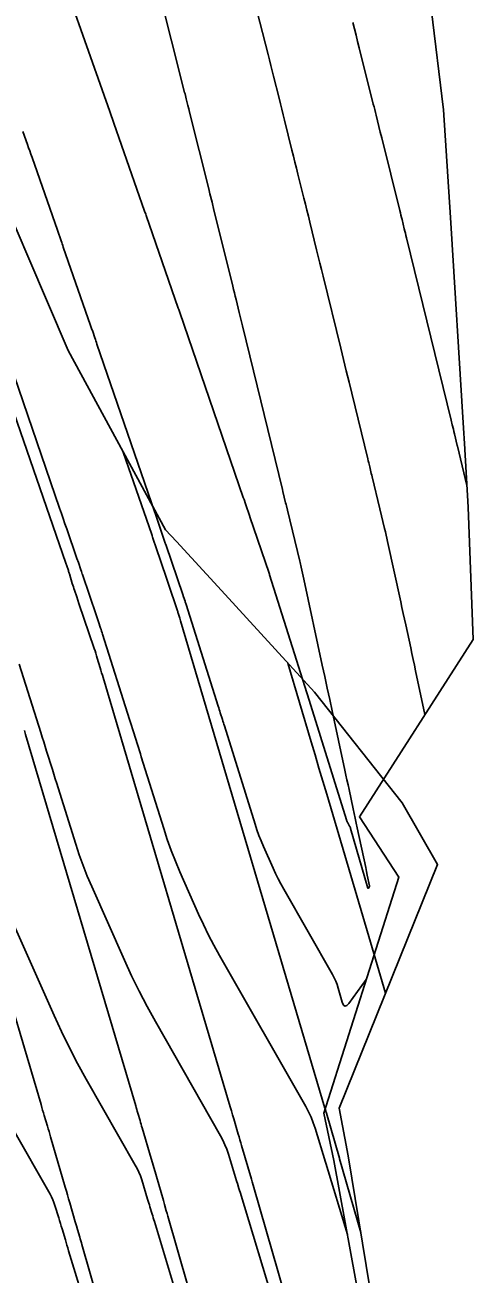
# Model space of a CAD drawing. Extents: x 954385 to 988206, y 1868364 to 1924553.
# Drawn here: x 957863.48 to 957878.33, y 1919816.22 to 1919857.64 of the extents above; entities that cross this region are included whole.
import ezdxf

# ---------------------------------------------------------------- set-up
doc = ezdxf.new("R2010")
doc.units = 0
for name, color, linetype in [('16', 7, 'Continuous'), ('24', 7, 'Continuous'), ('6', 7, 'Continuous'), ('7', 7, 'Continuous')]:
    doc.layers.add(name, color=color, linetype=linetype)

msp = doc.modelspace()

# ---------------------------------------------------------------- linework, layer by layer
at = {"layer": '16'}
for points in [[(957845.213, 1919899.447), (957846.229, 1919896.789), (957848.704, 1919890.598), (957849.094, 1919889.63), (957851.185, 1919884.41), (957852.973, 1919879.813), (957853.512, 1919878.161), (957855.57, 1919871.813), (957856.234, 1919869.762), (957857.616, 1919865.464), (957859.448, 1919859.704), (957859.833, 1919859.181), (957862.289, 1919852.983), (957863.576, 1919849.977), (957864.912, 1919846.84), (957868.146, 1919840.9), (957868.505, 1919840.508), (957869.999, 1919838.882), (957873.079, 1919835.511), (957875.987, 1919831.845), (957877.16, 1919829.804), (957873.893, 1919821.72), (957874.199, 1919820.14), (957875.028, 1919815.086)], [(957862.909, 1919845.399), (957864.841, 1919839.788), (957864.869, 1919839.706), (957864.922, 1919839.548), (957864.932, 1919839.52), (957864.941, 1919839.491), (957864.95, 1919839.462), (957864.959, 1919839.434), (957865.053, 1919839.122), (957865.07, 1919839.066), (957865.087, 1919839.011), (957865.105, 1919838.955), (957865.124, 1919838.9), (957865.198, 1919838.679), (957865.236, 1919838.569), (957865.273, 1919838.458), (957865.779, 1919836.963), (957865.806, 1919836.884), (957865.832, 1919836.804), (957865.857, 1919836.723), (957865.881, 1919836.643), (957865.977, 1919836.321), (957866.001, 1919836.24), (957866.025, 1919836.16), (957866.049, 1919836.079), (957866.072, 1919835.999), (957870.289, 1919821.763), (957870.309, 1919821.697), (957870.328, 1919821.632), (957870.366, 1919821.502), (957870.385, 1919821.436), (957870.405, 1919821.371), (957870.553, 1919820.861), (957870.581, 1919820.765), (957870.609, 1919820.669), (957870.637, 1919820.574), (957870.665, 1919820.478), (957870.988, 1919819.362), (957871.014, 1919819.273), (957871.046, 1919819.162), (957871.065, 1919819.095), (957872.28, 1919814.872)], [(957866.744, 1919843.475), (957867.684, 1919840.743), (957867.697, 1919840.707), (957867.701, 1919840.695), (957867.713, 1919840.652), (957867.719, 1919840.636), (957867.724, 1919840.619), (957867.844, 1919840.264), (957867.886, 1919840.141), (957867.928, 1919840.017), (957868.538, 1919838.217), (957868.547, 1919838.19), (957868.556, 1919838.162), (957868.564, 1919838.134), (957868.573, 1919838.107), (957868.614, 1919837.967), (957868.639, 1919837.883), (957873.425, 1919821.725), (957873.44, 1919821.674), (957873.467, 1919821.583), (957873.474, 1919821.558), (957873.907, 1919820.065), (957873.913, 1919820.045), (957874.615, 1919817.602)], [(957872.194, 1919836.479), (957872.969, 1919833.868), (957873.098, 1919833.433), (957873.227, 1919832.998), (957873.356, 1919832.563), (957873.485, 1919832.128), (957874.881, 1919827.409), (957874.937, 1919827.222), (957874.992, 1919827.034), (957875.048, 1919826.847), (957875.103, 1919826.66), (957875.435, 1919825.535)], [(957869.227, 1919814.635), (957868.218, 1919818.145), (957868.194, 1919818.23), (957868.169, 1919818.315), (957868.108, 1919818.528), (957868.083, 1919818.613), (957868.071, 1919818.655), (957867.838, 1919819.459), (957867.795, 1919819.608), (957867.752, 1919819.756), (957867.709, 1919819.904), (957867.665, 1919820.052), (957867.369, 1919821.068), (957867.351, 1919821.129), (957867.333, 1919821.19), (957867.315, 1919821.251), (957867.297, 1919821.312), (957867.225, 1919821.556), (957867.207, 1919821.617), (957867.189, 1919821.678), (957867.171, 1919821.739), (957867.153, 1919821.8), (957863.506, 1919834.114), (957863.466, 1919834.247)], [(957866.175, 1919814.397), (957865.371, 1919817.195), (957865.353, 1919817.258), (957865.335, 1919817.321), (957865.317, 1919817.383), (957865.299, 1919817.446), (957865.226, 1919817.697), (957865.19, 1919817.823), (957865.153, 1919817.948), (957864.968, 1919818.587), (957864.931, 1919818.715), (957864.894, 1919818.842), (957864.857, 1919818.969), (957864.82, 1919819.097), (957864.333, 1919820.765), (957864.307, 1919820.854), (957864.281, 1919820.944), (957864.255, 1919821.033), (957864.228, 1919821.123), (957864.123, 1919821.48), (957864.097, 1919821.569), (957864.07, 1919821.659), (957864.044, 1919821.748), (957864.017, 1919821.838), (957860.939, 1919832.229)]]:
    msp.add_lwpolyline(points, dxfattribs=at)
at = {"layer": '24'}
msp.add_lwpolyline([(957863.846, 1919903.939), (957865.643, 1919897.349), (957865.903, 1919896.309), (957867.502, 1919890.793), (957869.007, 1919885.998), (957869.532, 1919884.311), (957871.531, 1919877.824), (957872.171, 1919875.727), (957873.481, 1919871.325), (957875.081, 1919865.377), (957875.244, 1919864.763), (957876.943, 1919858.186), (957877.359, 1919854.822), (957877.591, 1919851.252), (957878.021, 1919844.266), (957878.052, 1919843.757), (957878.175, 1919841.647), (957878.175, 1919841.646), (957878.334, 1919837.265), (957874.57, 1919831.378), (957875.878, 1919829.385), (957873.393, 1919821.56), (957873.72, 1919819.988), (957874.643, 1919814.965)], dxfattribs=at)
at = {"layer": '6'}
msp.add_lwpolyline([(957868.641, 1919815.091), (957867.774, 1919817.962), (957867.755, 1919818.023), (957867.736, 1919818.085), (957867.718, 1919818.146), (957867.699, 1919818.208), (957867.624, 1919818.453), (957867.606, 1919818.514), (957867.587, 1919818.576), (957867.568, 1919818.637), (957867.55, 1919818.699), (957867.352, 1919819.346), (957867.309, 1919819.473), (957867.259, 1919819.597), (957867.203, 1919819.718), (957867.14, 1919819.836), (957865.515, 1919822.686), (957865.228, 1919823.203), (957864.955, 1919823.727), (957864.696, 1919824.258), (957864.449, 1919824.795), (957862.733, 1919828.669)], dxfattribs=at)
at = {"layer": '7'}
for points in [[(957864.19, 1919860.75), (957866.297, 1919854.768), (957866.319, 1919854.704), (957866.342, 1919854.64), (957866.388, 1919854.511), (957866.399, 1919854.479), (957866.41, 1919854.446), (957866.422, 1919854.414), (957866.433, 1919854.382), (957867.451, 1919851.465), (957867.486, 1919851.367), (957867.5, 1919851.325), (957868.566, 1919848.253), (957868.583, 1919848.203), (957868.605, 1919848.14), (957868.618, 1919848.102), (957870.721, 1919841.968), (957870.745, 1919841.9), (957870.792, 1919841.764), (957870.936, 1919841.345), (957870.94, 1919841.333), (957871.574, 1919839.463), (957871.587, 1919839.424), (957871.592, 1919839.411), (957872.827, 1919835.491), (957872.849, 1919835.422), (957874.141, 1919831.279), (957874.143, 1919831.27), (957874.146, 1919831.262), (957874.15, 1919831.253), (957874.153, 1919831.245), (957874.168, 1919831.211), (957874.172, 1919831.203), (957874.176, 1919831.195), (957874.18, 1919831.186), (957874.185, 1919831.178), (957874.243, 1919831.076), (957874.254, 1919831.056), (957874.264, 1919831.035), (957874.272, 1919831.014), (957874.279, 1919830.992), (957874.853, 1919829.021), (957874.856, 1919829.013), (957874.861, 1919829.009), (957874.866, 1919829.011), (957874.872, 1919829.017), (957874.897, 1919829.052), (957874.902, 1919829.061), (957874.906, 1919829.07), (957874.907, 1919829.08), (957874.905, 1919829.09), (957874.83, 1919829.446), (957874.803, 1919829.572), (957874.777, 1919829.698), (957874.497, 1919831.013), (957874.463, 1919831.173), (957874.429, 1919831.332), (957874.395, 1919831.491), (957874.361, 1919831.651), (957874.225, 1919832.288), (957874.191, 1919832.448), (957874.157, 1919832.607), (957874.123, 1919832.766), (957874.089, 1919832.926), (957873.667, 1919834.892), (957873.586, 1919835.272), (957873.504, 1919835.653), (957873.421, 1919836.034), (957873.339, 1919836.414), (957872.722, 1919839.265), (957872.7, 1919839.365), (957872.678, 1919839.465), (957872.635, 1919839.665), (957872.624, 1919839.715), (957872.613, 1919839.765), (957872.601, 1919839.815), (957872.589, 1919839.864), (957872.183, 1919841.548), (957872.148, 1919841.694), (957872.136, 1919841.743), (957872.124, 1919841.792), (957872.034, 1919842.169), (957872.019, 1919842.232), (957870.693, 1919847.666), (957870.64, 1919847.885), (957870.586, 1919848.104), (957870.48, 1919848.541), (957870.453, 1919848.65), (957870.426, 1919848.759), (957870.399, 1919848.869), (957870.372, 1919848.978), (957869.737, 1919851.55), (957869.724, 1919851.605), (957869.71, 1919851.659), (957869.697, 1919851.714), (957869.683, 1919851.768), (957869.615, 1919852.041), (957869.575, 1919852.204), (957868.941, 1919854.752), (957868.914, 1919854.861), (957868.886, 1919854.97), (957868.832, 1919855.188), (957868.818, 1919855.242), (957868.805, 1919855.297), (957868.791, 1919855.351), (957868.777, 1919855.405), (957867.477, 1919860.549)], [(957876.742, 1919834.775), (957876.432, 1919836.222), (957876.391, 1919836.412), (957876.35, 1919836.603), (957876.309, 1919836.794), (957876.268, 1919836.984), (957876.103, 1919837.746), (957876.061, 1919837.937), (957876.02, 1919838.127), (957875.979, 1919838.318), (957875.937, 1919838.508), (957875.503, 1919840.507), (957875.479, 1919840.617), (957875.454, 1919840.726), (957875.429, 1919840.835), (957875.403, 1919840.944), (957875.245, 1919841.598), (957875.245, 1919841.599), (957874.99, 1919842.654), (957874.976, 1919842.71), (957874.963, 1919842.766), (957874.936, 1919842.878), (957874.922, 1919842.934), (957874.909, 1919842.991), (957874.876, 1919843.125), (957874.861, 1919843.189), (957874.845, 1919843.252), (957874.315, 1919845.426), (957874.224, 1919845.799), (957874.133, 1919846.172), (957874.042, 1919846.545), (957873.951, 1919846.918), (957873.367, 1919849.307), (957873.314, 1919849.526), (957873.26, 1919849.745), (957873.206, 1919849.965), (957873.152, 1919850.184), (957872.926, 1919851.1), (957872.877, 1919851.299), (957872.827, 1919851.498), (957872.778, 1919851.697), (957872.729, 1919851.896), (957872.531, 1919852.692), (957872.481, 1919852.891), (957872.432, 1919853.09), (957872.382, 1919853.289), (957872.333, 1919853.488), (957872.085, 1919854.483), (957872.04, 1919854.665), (957871.995, 1919854.847), (957871.949, 1919855.028), (957871.904, 1919855.21), (957871.722, 1919855.937), (957871.677, 1919856.118), (957871.631, 1919856.3), (957871.586, 1919856.482), (957871.54, 1919856.663), (957870.909, 1919859.156)], [(957874.352, 1919857.724), (957874.405, 1919857.514), (957874.458, 1919857.304), (957874.511, 1919857.093), (957874.563, 1919856.883), (957875.029, 1919855.019), (957875.053, 1919854.926), (957875.076, 1919854.833), (957875.099, 1919854.739), (957875.122, 1919854.646), (957875.215, 1919854.272), (957875.262, 1919854.085), (957875.308, 1919853.898), (957875.907, 1919851.488), (957875.926, 1919851.413), (957875.945, 1919851.337), (957875.964, 1919851.261), (957875.982, 1919851.186), (957876.057, 1919850.883), (957876.076, 1919850.807), (957876.094, 1919850.731), (957876.113, 1919850.656), (957876.132, 1919850.58), (957877.608, 1919844.535), (957877.645, 1919844.384), (957877.682, 1919844.232), (957877.7, 1919844.157), (957877.718, 1919844.081), (957877.812, 1919843.694), (957877.817, 1919843.672), (957878.133, 1919842.367)], [(957863.415, 1919854.108), (957863.567, 1919853.679), (957863.605, 1919853.571), (957863.642, 1919853.464), (957863.68, 1919853.356), (957863.718, 1919853.248), (957864.559, 1919850.839), (957864.684, 1919850.481), (957864.702, 1919850.43), (957864.72, 1919850.379), (957864.737, 1919850.327), (957864.755, 1919850.276), (957865.657, 1919847.678), (957865.692, 1919847.574), (957865.728, 1919847.471), (957865.8, 1919847.265), (957865.818, 1919847.214), (957865.836, 1919847.162), (957865.853, 1919847.111), (957865.871, 1919847.059), (957867.677, 1919841.793), (957867.709, 1919841.698), (957867.742, 1919841.604), (957867.774, 1919841.51), (957867.806, 1919841.416), (957868.001, 1919840.85), (957868.136, 1919840.458), (957868.146, 1919840.431), (957868.164, 1919840.376), (957868.714, 1919838.756), (957868.742, 1919838.673), (957868.789, 1919838.535), (957868.798, 1919838.507), (957868.808, 1919838.479), (957868.817, 1919838.451), (957868.826, 1919838.423), (957869.888, 1919835.053), (957869.905, 1919834.998), (957869.922, 1919834.943), (957869.94, 1919834.888), (957869.957, 1919834.833), (957870.026, 1919834.613), (957870.043, 1919834.558), (957870.06, 1919834.504), (957870.077, 1919834.449), (957870.095, 1919834.394), (957871.111, 1919831.135), (957871.172, 1919830.949), (957871.238, 1919830.764), (957871.31, 1919830.582), (957871.387, 1919830.401), (957871.705, 1919829.683), (957871.787, 1919829.505), (957871.873, 1919829.329), (957871.963, 1919829.155), (957872.059, 1919828.983), (957873.675, 1919826.149), (957873.732, 1919826.041), (957873.783, 1919825.93), (957873.827, 1919825.817), (957873.865, 1919825.701), (957874.002, 1919825.231), (957874.041, 1919825.14), (957874.089, 1919825.104), (957874.147, 1919825.121), (957874.215, 1919825.193), (957874.798, 1919825.983)], [(957863.124, 1919846.016), (957864.633, 1919841.617), (957864.691, 1919841.445), (957864.75, 1919841.274), (957864.809, 1919841.103), (957864.868, 1919840.931), (957865.207, 1919839.948), (957865.253, 1919839.813), (957865.338, 1919839.568), (957865.355, 1919839.519), (957865.384, 1919839.431), (957865.389, 1919839.419), (957865.853, 1919838.05), (957865.888, 1919837.948), (957865.922, 1919837.846), (957865.992, 1919837.641), (957866.009, 1919837.59), (957866.026, 1919837.539), (957866.043, 1919837.487), (957866.059, 1919837.436), (957866.949, 1919834.614), (957866.981, 1919834.51), (957867.014, 1919834.406), (957867.047, 1919834.302), (957867.079, 1919834.198), (957867.21, 1919833.782), (957867.243, 1919833.678), (957867.275, 1919833.574), (957867.308, 1919833.47), (957867.34, 1919833.366), (957868.081, 1919830.991), (957868.2, 1919830.627), (957868.33, 1919830.267), (957868.469, 1919829.91), (957868.62, 1919829.558), (957869.241, 1919828.155), (957869.401, 1919827.807), (957869.57, 1919827.463), (957869.747, 1919827.123), (957869.932, 1919826.788), (957872.792, 1919821.772), (957872.885, 1919821.599), (957872.967, 1919821.422), (957873.04, 1919821.24), (957873.102, 1919821.054), (957873.447, 1919819.928), (957873.456, 1919819.898), (957874.172, 1919817.529)], [(957871.795, 1919815.025), (957870.615, 1919818.93), (957870.595, 1919818.994), (957870.576, 1919819.058), (957870.527, 1919819.218), (957870.507, 1919819.283), (957870.498, 1919819.315), (957870.227, 1919820.2), (957870.174, 1919820.357), (957870.113, 1919820.509), (957870.044, 1919820.659), (957869.966, 1919820.804), (957867.806, 1919824.592), (957867.53, 1919825.091), (957867.266, 1919825.597), (957867.016, 1919826.109), (957866.778, 1919826.627), (957865.697, 1919829.067), (957865.549, 1919829.414), (957865.411, 1919829.766), (957865.283, 1919830.121), (957865.165, 1919830.48), (957864.586, 1919832.338), (957864.538, 1919832.491), (957864.49, 1919832.644), (957864.442, 1919832.797), (957864.394, 1919832.951), (957864.202, 1919833.564), (957864.154, 1919833.717), (957864.106, 1919833.87), (957864.058, 1919834.023), (957864.009, 1919834.176), (957863.293, 1919836.448)], [(957863.067, 1919821.055), (957864.314, 1919818.868), (957864.362, 1919818.778), (957864.405, 1919818.685), (957864.443, 1919818.59), (957864.476, 1919818.492), (957864.601, 1919818.082), (957864.629, 1919817.992), (957864.657, 1919817.901), (957864.684, 1919817.81), (957864.712, 1919817.72), (957864.822, 1919817.357), (957864.85, 1919817.266), (957864.877, 1919817.175), (957864.905, 1919817.085), (957864.932, 1919816.994), (957865.488, 1919815.157)]]:
    msp.add_lwpolyline(points, dxfattribs=at)

doc.saveas('drawing.dxf')
